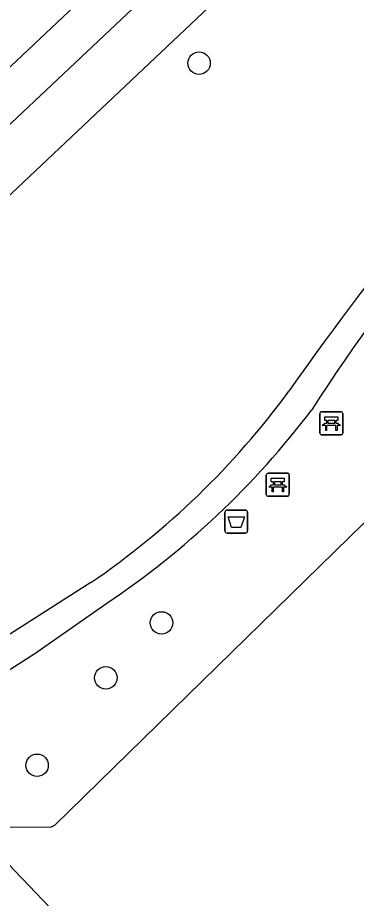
# Model space of a CAD drawing. Extents: x 156651 to 158072, y 387631 to 388990.
# Drawn here: x 157520.01 to 157534.75, y 388207.54 to 388245.87 of the extents above; entities that cross this region are included whole.
import ezdxf

# ---------------------------------------------------------------- set-up
doc = ezdxf.new("R2010")
doc.units = 0
for name, color, linetype in [('IMGEO_Afvalbak', 7, 'Continuous'), ('IMGEO_Bank', 7, 'Continuous'), ('IMGEO_Boom', 7, 'Continuous'), ('IMGEO_Groenvoorziening', 7, 'Continuous'), ('IMGEO_Hek', 7, 'Continuous'), ('IMGEO_Voetpad_halfverhard', 7, 'Continuous'), ('IMGEO_Voetpad_open', 7, 'Continuous')]:
    doc.layers.add(name, color=color, linetype=linetype)

msp = doc.modelspace()

# ---------------------------------------------------------------- linework, layer by layer
at = {"layer": 'IMGEO_Afvalbak'}
for p, q in [((157529.032, 388223.535), (157529.032, 388224.335)), ((157529.032, 388224.335), (157529.032, 388223.535)), ((157529.132, 388224.435), (157529.922, 388224.435)), ((157529.922, 388224.435), (157529.132, 388224.435)), ((157530.022, 388224.335), (157530.022, 388223.535)), ((157530.022, 388223.535), (157530.022, 388224.335)), ((157529.922, 388223.435), (157529.132, 388223.435)), ((157529.132, 388223.435), (157529.922, 388223.435))]:
    msp.add_line(p, q, dxfattribs=at)
msp.add_lwpolyline([(157529.175, 388224.149), (157529.879, 388224.149), (157529.73, 388223.679), (157529.324, 388223.679), (157529.175, 388224.149)], dxfattribs=at)
for centre, start, end in [((157529.132, 388224.335), 90, 180), ((157529.132, 388224.335), 90, 180), ((157529.922, 388224.335), 0, 90), ((157529.922, 388224.335), 360, 90), ((157529.132, 388223.535), 180, 270), ((157529.132, 388223.535), 180, 270), ((157529.922, 388223.535), 270, 0), ((157529.922, 388223.535), 270, 0)]:
    msp.add_arc(centre, 0.1, start, end, dxfattribs=at)
at = {"layer": 'IMGEO_Bank'}
for p, q in [((157533.238, 388228.715), (157534.079, 388228.715)), ((157534.079, 388228.715), (157533.238, 388228.715)), ((157533.163, 388227.79), (157533.163, 388228.631)), ((157533.163, 388228.631), (157533.163, 388227.79)), ((157533.472, 388228.221), (157533.472, 388228.327)), ((157533.516, 388228.327), (157533.516, 388228.221)), ((157533.804, 388228.333), (157533.522, 388228.333)), ((157533.81, 388228.221), (157533.81, 388228.327)), ((157533.854, 388228.327), (157533.854, 388228.221)), ((157534.163, 388228.64), (157534.163, 388227.799)), ((157534.163, 388227.799), (157534.163, 388228.64)), ((157533.86, 388228.113), (157533.467, 388228.113)), ((157533.522, 388228.215), (157533.804, 388228.215)), ((157534.088, 388227.715), (157533.247, 388227.715)), ((157533.247, 388227.715), (157534.088, 388227.715)), ((157530.91, 388226.042), (157531.751, 388226.042)), ((157531.751, 388226.042), (157530.91, 388226.042)), ((157530.835, 388225.117), (157530.835, 388225.958)), ((157530.835, 388225.958), (157530.835, 388225.117)), ((157531.144, 388225.548), (157531.144, 388225.654)), ((157531.188, 388225.654), (157531.188, 388225.548)), ((157531.476, 388225.66), (157531.194, 388225.66)), ((157531.482, 388225.548), (157531.482, 388225.654)), ((157531.526, 388225.654), (157531.526, 388225.548)), ((157531.835, 388225.967), (157531.835, 388225.126)), ((157531.835, 388225.126), (157531.835, 388225.967)), ((157531.532, 388225.44), (157531.139, 388225.44)), ((157531.194, 388225.542), (157531.476, 388225.542)), ((157531.76, 388225.042), (157530.919, 388225.042)), ((157530.919, 388225.042), (157531.76, 388225.042))]:
    msp.add_line(p, q, dxfattribs=at)
for points in [[(157533.466, 388228.333), (157533.38, 388228.333), (157533.38, 388228.494), (157533.943, 388228.494), (157533.943, 388228.333), (157533.86, 388228.333)], [(157533.41, 388228.113), (157533.268, 388228.113), (157533.38, 388228.215), (157533.466, 388228.215)], [(157533.46, 388228.106), (157533.46, 388227.899), (157533.417, 388227.899), (157533.417, 388228.106)], [(157533.86, 388228.215), (157533.943, 388228.215), (157534.055, 388228.113), (157533.916, 388228.113)], [(157533.91, 388228.106), (157533.91, 388227.899), (157533.866, 388227.899), (157533.866, 388228.106)], [(157531.138, 388225.66), (157531.052, 388225.66), (157531.052, 388225.821), (157531.615, 388225.821), (157531.615, 388225.66), (157531.532, 388225.66)], [(157531.082, 388225.44), (157530.94, 388225.44), (157531.052, 388225.542), (157531.138, 388225.542)], [(157531.132, 388225.433), (157531.132, 388225.226), (157531.089, 388225.226), (157531.089, 388225.433)], [(157531.532, 388225.542), (157531.615, 388225.542), (157531.727, 388225.44), (157531.588, 388225.44)], [(157531.582, 388225.433), (157531.582, 388225.226), (157531.538, 388225.226), (157531.538, 388225.433)]]:
    msp.add_lwpolyline(points, dxfattribs=at)
for centre, radius, start, end in [((157533.241, 388228.637), 0.0779, 92.4484, 184.2845), ((157533.241, 388228.637), 0.0779, 92.4484, 184.2845), ((157534.085, 388228.637), 0.0779, 2.4484, 94.2845), ((157534.085, 388228.637), 0.0779, 2.4484, 94.2845), ((157533.465, 388228.326), 0.00671, 2.8957, 87.1043), ((157533.522, 388228.326), 0.00671, 92.8957, 177.1043), ((157533.804, 388228.326), 0.00671, 2.8957, 87.1043), ((157533.861, 388228.326), 0.00671, 92.8957, 177.1043), ((157533.41, 388228.106), 0.00671, 2.8957, 87.1043), ((157533.467, 388228.106), 0.00671, 92.8957, 177.1043), ((157533.465, 388228.222), 0.00671, 272.8957, 357.1043), ((157533.522, 388228.222), 0.00671, 182.8957, 267.1043), ((157533.804, 388228.222), 0.00671, 272.8957, 357.1043), ((157533.861, 388228.222), 0.00671, 182.8957, 267.1043), ((157533.859, 388228.106), 0.00671, 2.8957, 87.1043), ((157533.916, 388228.106), 0.00671, 92.8957, 177.1043), ((157533.241, 388227.793), 0.0779, 182.4484, 274.2845), ((157533.241, 388227.793), 0.0779, 182.4484, 274.2845), ((157534.085, 388227.793), 0.0779, 272.4484, 4.2845), ((157534.085, 388227.793), 0.0779, 272.4484, 4.2845), ((157530.913, 388225.964), 0.0779, 92.4484, 184.2845), ((157530.913, 388225.964), 0.0779, 92.4484, 184.2845), ((157531.757, 388225.964), 0.0779, 2.4484, 94.2845), ((157531.757, 388225.964), 0.0779, 2.4484, 94.2845), ((157531.137, 388225.653), 0.00671, 2.8957, 87.1043), ((157531.194, 388225.653), 0.00671, 92.8957, 177.1043), ((157531.476, 388225.653), 0.00671, 2.8957, 87.1043), ((157531.533, 388225.653), 0.00671, 92.8957, 177.1043), ((157531.082, 388225.433), 0.00671, 2.8957, 87.1043), ((157531.139, 388225.433), 0.00671, 92.8957, 177.1043), ((157531.137, 388225.549), 0.00671, 272.8957, 357.1043), ((157531.194, 388225.549), 0.00671, 182.8957, 267.1043), ((157531.476, 388225.549), 0.00671, 272.8957, 357.1043), ((157531.533, 388225.549), 0.00671, 182.8957, 267.1043), ((157531.531, 388225.433), 0.00671, 2.8957, 87.1043), ((157531.588, 388225.433), 0.00671, 92.8957, 177.1043), ((157530.913, 388225.12), 0.0779, 182.4484, 274.2845), ((157530.913, 388225.12), 0.0779, 182.4484, 274.2845), ((157531.757, 388225.12), 0.0779, 272.4484, 4.2845), ((157531.757, 388225.12), 0.0779, 272.4484, 4.2845)]:
    msp.add_arc(centre, radius, start, end, dxfattribs=at)
at = {"layer": 'IMGEO_Boom'}
for centre in [(157527.908, 388243.888), (157526.273, 388219.528), (157523.85, 388217.139), (157520.861, 388213.332)]:
    msp.add_circle(centre, 0.489, dxfattribs=at)
at = {"layer": 'IMGEO_Groenvoorziening'}
for points in [[(157580.396, 388278.594), (157580.164, 388267.028), (157570.163, 388257.803), (157549.83, 388238.291), (157521.638, 388210.734), (157521.476, 388210.646), (157518.075, 388210.62)], [(157537.177, 388254.693), (157507.77, 388226.91)]]:
    msp.add_lwpolyline(points, dxfattribs=at)
at = {"layer": 'IMGEO_Hek'}
msp.add_lwpolyline([(157570.163, 388257.803), (157549.83, 388238.291), (157521.638, 388210.734)], dxfattribs=at)
at = {"layer": 'IMGEO_Voetpad_halfverhard'}
for points in [[(157523.199, 388221.283), (157518.64, 388218.382), (157517.404, 388217.543), (157516.585, 388217.14), (157513.323, 388215.537)], [(157514.139, 388214.694), (157515.912, 388215.58), (157517.55, 388216.231), (157519.178, 388217.192), (157520.769, 388218.199), (157523.901, 388220.394)]]:
    msp.add_lwpolyline(points, dxfattribs=at)
for centre, radius, start, end in [((157629.29, 388161.704), 118.793, 134.97865, 145.13605), ((157599.418, 388186.173), 79.083, 132.37264, 147.37752), ((157503.225, 388250.587), 35.464, 304.2783, 323.7338), ((157503.526, 388250.897), 36.682, 303.7414, 322.9719)]:
    msp.add_arc(centre, radius, start, end, dxfattribs=at)
at = {"layer": 'IMGEO_Voetpad_open'}
for points in [[(157534.411, 388257.628), (157511.07, 388235.613)], [(157505.877, 388228.213), (157535.621, 388256.258)], [(157518.075, 388210.62), (157524.739, 388203.656), (157525.186, 388203.161)]]:
    msp.add_lwpolyline(points, dxfattribs=at)

doc.saveas('drawing.dxf')
